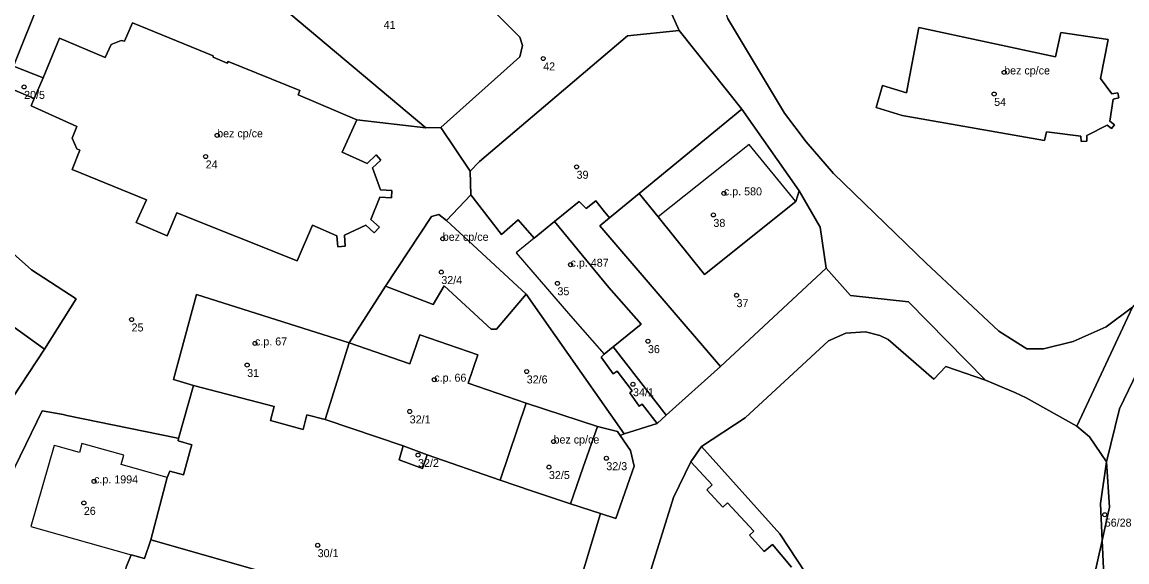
# Model space of a CAD drawing. Extents: x -878211 to -870363, y -1058464 to -1052522.
# Drawn here: x -874529.1 to -874391.1, y -1056054.2 to -1055986.7 of the extents above; entities that cross this region are included whole.
import ezdxf

# ---------------------------------------------------------------- set-up
doc = ezdxf.new("R2010")
doc.units = 0
for name, color, linetype in [('Definiční body', 7, 'Continuous'), ('Polygon budovy', 7, 'Continuous'), ('Polygon parcely', 7, 'Continuous')]:
    doc.layers.add(name, color=color, linetype=linetype)

msp = doc.modelspace()

# ---------------------------------------------------------------- linework, layer by layer
at = {"layer": 'Definiční body'}
for centre in [(-874464.02, -1055991.24994), (-874406.42, -1055992.98994), (-874528.88, -1055994.80994), (-874407.67, -1055995.68994), (-874504.76, -1056000.85994), (-874506.2, -1056003.50994), (-874459.85, -1056004.79994), (-874441.44, -1056008.11994), (-874442.75, -1056010.81994), (-874476.57, -1056013.79994), (-874460.6, -1056017.03994), (-874476.75, -1056017.96994), (-874462.24, -1056019.36994), (-874439.86, -1056020.85994), (-874515.45, -1056023.89994), (-874500.03, -1056026.88994), (-874450.93, -1056026.60994), (-874501.01, -1056029.58994), (-874466.08, -1056030.39994), (-874477.63, -1056031.41994), (-874452.8, -1056031.99994), (-874480.7, -1056035.39994), (-874462.73, -1056039.15994), (-874479.66, -1056040.84994), (-874463.3, -1056042.35994), (-874456.13, -1056041.24994), (-874520.14, -1056044.13994), (-874521.42, -1056046.83994), (-874393.85, -1056048.30994), (-874492.2, -1056052.12994)]:
    msp.add_circle(centre, 0.25, dxfattribs=at)
at = {"layer": 'Polygon budovy'}
for points in [[(-874484.29, -1056003.96), (-874484.9, -1056003.31), (-874486, -1056004.37), (-874489.15, -1056002.96), (-874487.31, -1055998.92), (-874494.62, -1055995.77), (-874494.41, -1055995.26), (-874503.4, -1055991.61), (-874503.51, -1055991.84), (-874505.27, -1055991.1), (-874505.24, -1055990.92), (-874515.32, -1055986.77), (-874516.34, -1055989.08), (-874516.75, -1055988.98), (-874518.02, -1055989.48), (-874518.76, -1055991.12), (-874524.44, -1055988.72), (-874526.52, -1055993.65), (-874527.62, -1055996.25), (-874528.01, -1055997.17), (-874522.28, -1055999.75), (-874522.88, -1056001.2), (-874522.31, -1056002.55), (-874521.94, -1056002.72), (-874522.87, -1056005.11), (-874513.57, -1056008.91), (-874514.9, -1056011.77), (-874510.99, -1056013.44), (-874509.78, -1056010.55), (-874494.78, -1056016.56), (-874492.86, -1056012.11), (-874489.79, -1056013.44), (-874489.67, -1056014.82), (-874488.76, -1056014.73), (-874488.85, -1056013.33), (-874486.18, -1056012.08), (-874485.13, -1056013.04), (-874484.48, -1056012.35), (-874485.54, -1056011.38), (-874484.42, -1056008.6), (-874482.98, -1056008.66), (-874482.95, -1056007.75), (-874484.37, -1056007.67), (-874485.33, -1056004.93)], [(-874422.4, -1055997.36), (-874419.18, -1055998.38), (-874401.36, -1056001.51), (-874401.13, -1056000.4), (-874396.82, -1056000.98), (-874396.78, -1056001.61), (-874396.07, -1056001.57), (-874396.07, -1056000.88), (-874393.56, -1055999.59), (-874393, -1056000), (-874392.63, -1055999.53), (-874393.2, -1055999.08), (-874392.78, -1055996.35), (-874392.1, -1055996.17), (-874392.22, -1055995.56), (-874392.96, -1055995.66), (-874394.39, -1055993.73), (-874393.44, -1055988.86), (-874399.34, -1055987.98), (-874399.99, -1055991.03), (-874417.1, -1055987.36), (-874418.64, -1055995.56), (-874421.64, -1055994.62)], [(-874449.65, -1056011.07), (-874443.86, -1056018.28), (-874432.46, -1056009.13), (-874438.29, -1056001.99)], [(-874477.05, -1056010.76), (-874477.96, -1056011), (-874483.73, -1056019.74), (-874477.75, -1056022.03), (-874476.38, -1056019.68), (-874470.51, -1056025.12), (-874469.86, -1056025.12), (-874466.13, -1056020.73), (-874476.11, -1056011.53)], [(-874467.38, -1056015.54), (-874460.61, -1056023.43), (-874456.41, -1056028.24), (-874455.26, -1056027.31), (-874451.76, -1056024.49), (-874455.83, -1056019.87), (-874462.61, -1056011.63), (-874465.14, -1056013.73)], [(-874544.58, -1056018.73), (-874547.06, -1056022.48), (-874530.32, -1056033.69), (-874526.35, -1056027.59), (-874537.35, -1056019.67), (-874539.09, -1056022.32)], [(-874510.22, -1056031.38), (-874507.72, -1056032.13), (-874497.63, -1056034.76), (-874498.09, -1056036.54), (-874494.03, -1056037.64), (-874493.56, -1056035.82), (-874491.28, -1056036.41), (-874488.27, -1056026.79), (-874507.36, -1056020.77)], [(-874488.27, -1056026.79), (-874491.28, -1056036.41), (-874481.5, -1056039.69), (-874478.5, -1056040.83), (-874469.4, -1056043.97), (-874466.16, -1056034.34), (-874473.39, -1056031.85), (-874472.2, -1056028.3), (-874479.43, -1056025.82), (-874480.68, -1056029.42)], [(-874466.16, -1056034.34), (-874469.4, -1056043.97), (-874465.34, -1056045.35), (-874460.6, -1056046.95), (-874459.04, -1056042.36), (-874457.22, -1056037.26)], [(-874521.98, -1056040.53), (-874524.64, -1056039.78), (-874525.12, -1056039.64), (-874528.03, -1056049.77), (-874515.49, -1056053.31), (-874513.85, -1056053.77), (-874513.05, -1056051.44), (-874510.99, -1056043.65), (-874511.28, -1056043.56), (-874516.76, -1056042.01), (-874516.43, -1056040.86), (-874521.66, -1056039.39)]]:
    msp.add_lwpolyline(points, close=True, dxfattribs=at)
at = {"layer": 'Polygon parcely'}
for points in [[(-874377.63, -1055934.62), (-874400.71, -1055953.67), (-874416.98, -1055966.98), (-874422.06, -1055971.32), (-874428.71, -1055976.58), (-874432.83, -1055978.62), (-874438.13, -1055980.58), (-874441.14, -1055982.55), (-874441.38, -1055982.9), (-874441.58, -1055984.44), (-874441, -1055986.2), (-874433.88, -1055998.1), (-874431.15, -1056001.67), (-874427.76, -1056005.61), (-874416.18, -1056016.84), (-874407.07, -1056025.34), (-874403.58, -1056027.55), (-874401.49, -1056027.57), (-874397.8, -1056026.63), (-874393.67, -1056024.83), (-874390.37, -1056022.33)], [(-874484.77, -1055970.83), (-874466.92, -1055988.58), (-874466.6, -1055989.61), (-874466.93, -1055991.04), (-874476.79, -1055999.88), (-874473.15, -1056005.35), (-874472, -1056004.15), (-874453.47, -1055988.42), (-874447.03, -1055987.74), (-874451.64, -1055977.41)], [(-874451.64, -1055977.41), (-874447.03, -1055987.74), (-874439.18, -1055997.57), (-874432.03, -1056007.81), (-874429.43, -1056012.35), (-874428.68, -1056017.48), (-874425.61, -1056020.91), (-874418.37, -1056021.67), (-874408.75, -1056031.47), (-874405.07, -1056033.02), (-874403.66, -1056033.67), (-874397.32, -1056037.23), (-874390.37, -1056022.33), (-874393.67, -1056024.83), (-874397.8, -1056026.63), (-874401.49, -1056027.57), (-874403.58, -1056027.55), (-874407.07, -1056025.34), (-874416.18, -1056016.84), (-874427.76, -1056005.61), (-874431.15, -1056001.67), (-874433.88, -1055998.1), (-874441, -1055986.2)], [(-874526.75, -1055983.55), (-874530.19, -1055992.22), (-874526.52, -1055993.65), (-874524.44, -1055988.72), (-874518.76, -1055991.12), (-874518.02, -1055989.48), (-874516.75, -1055988.98), (-874516.34, -1055989.08), (-874515.32, -1055986.77), (-874505.24, -1055990.92), (-874505.27, -1055991.1), (-874503.51, -1055991.84), (-874503.4, -1055991.61), (-874494.41, -1055995.26), (-874494.62, -1055995.77), (-874487.31, -1055998.92), (-874478.67, -1055999.92), (-874501.27, -1055980.89)], [(-874534.86, -1056052.24), (-874526.63, -1056035.33), (-874524.01, -1056035.79), (-874523.53, -1056035.89), (-874509.9, -1056038.69), (-874509.59, -1056038.77), (-874507.72, -1056032.13), (-874510.22, -1056031.38), (-874507.36, -1056020.77), (-874488.27, -1056026.79), (-874483.73, -1056019.74), (-874477.96, -1056011), (-874477.05, -1056010.76), (-874476.11, -1056011.53), (-874473.05, -1056008.29), (-874473.15, -1056005.35), (-874476.79, -1055999.88), (-874478.67, -1055999.92), (-874487.31, -1055998.92), (-874489.15, -1056002.96), (-874486, -1056004.37), (-874484.9, -1056003.31), (-874484.29, -1056003.96), (-874485.33, -1056004.93), (-874484.37, -1056007.67), (-874482.95, -1056007.75), (-874482.98, -1056008.66), (-874484.42, -1056008.6), (-874485.54, -1056011.38), (-874484.48, -1056012.35), (-874485.13, -1056013.04), (-874486.18, -1056012.08), (-874488.85, -1056013.33), (-874488.76, -1056014.73), (-874489.67, -1056014.82), (-874489.79, -1056013.44), (-874492.86, -1056012.11), (-874494.78, -1056016.56), (-874509.78, -1056010.55), (-874510.99, -1056013.44), (-874514.9, -1056011.77), (-874513.57, -1056008.91), (-874522.87, -1056005.11), (-874521.94, -1056002.72), (-874522.31, -1056002.55), (-874522.88, -1056001.2), (-874522.28, -1055999.75), (-874528.01, -1055997.17), (-874527.62, -1055996.25), (-874531.18, -1055994.73)], [(-874533.65, -1056012.64), (-874527.95, -1056017.69), (-874522.37, -1056021.31), (-874526.35, -1056027.59), (-874530.32, -1056033.69)], [(-874451.58, -1056058.47), (-874447.75, -1056046.17), (-874445.59, -1056041.7), (-874444.25, -1056039.78), (-874438.8, -1056036.18), (-874428.37, -1056026.55), (-874426.21, -1056025.62), (-874423.74, -1056025.43), (-874421.96, -1056025.89), (-874420.92, -1056026.4), (-874415.22, -1056031.36), (-874413.71, -1056029.76), (-874408.75, -1056031.47), (-874418.37, -1056021.67), (-874425.61, -1056020.91), (-874428.68, -1056017.48), (-874441.85, -1056029.76), (-874448.64, -1056035.85), (-874449.79, -1056036.89), (-874453.92, -1056038.19), (-874454.39, -1056038.4), (-874453.11, -1056040.27), (-874452.66, -1056042.24), (-874454.94, -1056048.79), (-874456.84, -1056048.17), (-874461.69, -1056064.23)], [(-874384.82, -1056020.08), (-874392.02, -1056035.06), (-874393.63, -1056041.68), (-874393.26, -1056047.37), (-874394.17, -1056051.53), (-874392.14, -1056094.68), (-874396.28, -1056140.91), (-874395.1, -1056147.53), (-874394.12, -1056152.4), (-874392.13, -1056162.21), (-874392.01, -1056162.82), (-874387.63, -1056130.86)], [(-874395.32, -1056056.75), (-874394.17, -1056051.53), (-874394.39, -1056046.9), (-874393.63, -1056041.68), (-874395.77, -1056038.57), (-874397.32, -1056037.23), (-874403.66, -1056033.67), (-874405.07, -1056033.02), (-874408.75, -1056031.47), (-874413.71, -1056029.76), (-874415.22, -1056031.36), (-874420.92, -1056026.4), (-874421.96, -1056025.89), (-874423.74, -1056025.43), (-874426.21, -1056025.62), (-874428.37, -1056026.55), (-874438.8, -1056036.18), (-874444.25, -1056039.78), (-874434.47, -1056050.69), (-874431.23, -1056055.56)], [(-874461.69, -1056064.23), (-874456.84, -1056048.17), (-874460.6, -1056046.95), (-874465.34, -1056045.35), (-874469.4, -1056043.97), (-874478.5, -1056040.83), (-874479.12, -1056042.52), (-874482.02, -1056041.46), (-874481.5, -1056039.69), (-874491.28, -1056036.41), (-874493.56, -1056035.82), (-874494.03, -1056037.64), (-874498.09, -1056036.54), (-874497.63, -1056034.76), (-874507.72, -1056032.13), (-874509.59, -1056038.77), (-874509.62, -1056039.07), (-874507.92, -1056039.55), (-874508.08, -1056040.13), (-874508.97, -1056043.33), (-874510.67, -1056042.85), (-874510.99, -1056043.65), (-874513.05, -1056051.44), (-874479.19, -1056061.12)], [(-874516.11, -1056054.86), (-874515.49, -1056053.31), (-874513.85, -1056053.77), (-874513.05, -1056051.44), (-874510.99, -1056043.65), (-874510.67, -1056042.85), (-874508.97, -1056043.33), (-874508.08, -1056040.13), (-874507.92, -1056039.55), (-874509.62, -1056039.07), (-874509.59, -1056038.77), (-874509.9, -1056038.69), (-874523.53, -1056035.89), (-874524.01, -1056035.79), (-874526.63, -1056035.33), (-874534.86, -1056052.24)], [(-874431.23, -1056055.56), (-874434.47, -1056050.69), (-874444.25, -1056039.78), (-874445.59, -1056041.7), (-874442.92, -1056044.58), (-874443.59, -1056045.2), (-874441.59, -1056047.35), (-874441, -1056046.81), (-874437.71, -1056050.36), (-874438.24, -1056050.85), (-874436.39, -1056052.92), (-874435.35, -1056052.05), (-874432.99, -1056054.88)], [(-874432.99, -1056054.88), (-874435.35, -1056052.05), (-874436.39, -1056052.92), (-874438.24, -1056050.85), (-874437.71, -1056050.36), (-874441, -1056046.81), (-874441.59, -1056047.35), (-874443.59, -1056045.2), (-874442.92, -1056044.58), (-874445.59, -1056041.7), (-874447.75, -1056046.17), (-874451.58, -1056058.47)]]:
    msp.add_lwpolyline(points, dxfattribs=at)
for points in [[(-874381.42, -1056003.91), (-874384.72, -1056012.06), (-874387.84, -1056019.23), (-874390.37, -1056022.33), (-874397.32, -1056037.23), (-874395.77, -1056038.57), (-874393.63, -1056041.68), (-874392.02, -1056035.06), (-874384.82, -1056020.08), (-874375.58, -1055993.4), (-874373.95, -1055986.89), (-874372.76, -1055980.72), (-874372.03, -1055975.78), (-874370.4, -1055960.17), (-874370.31, -1055955.71), (-874371.8, -1055954.76), (-874373.47, -1055966.38), (-874374.97, -1055975.1), (-874377.05, -1055987.07), (-874378.82, -1055996.17)], [(-874531.94, -1055975.34), (-874536.45, -1055974.73), (-874542.67, -1055971.7), (-874545.31, -1055970.29), (-874545.8, -1055969.51), (-874548.01, -1055968.27), (-874558.51, -1055962.13), (-874564.97, -1055974.19), (-874554.22, -1055979.9), (-874554.05, -1055979.64), (-874548.35, -1055982.26), (-874535.23, -1055988.02), (-874536.92, -1055992.3), (-874531.18, -1055994.73), (-874530.19, -1055992.22), (-874526.75, -1055983.55), (-874532.84, -1055981.03), (-874531.31, -1055977.13), (-874525.33, -1055979.63), (-874525.45, -1055979.95), (-874519.76, -1055982.41), (-874518.32, -1055983.03), (-874517.63, -1055979.78)], [(-874486.49, -1055970.81), (-874487.58, -1055971.06), (-874500.28, -1055976.21), (-874501.67, -1055977.03), (-874502.28, -1055977.44), (-874503.54, -1055979.36), (-874501.27, -1055980.89), (-874478.67, -1055999.92), (-874476.79, -1055999.88), (-874466.93, -1055991.04), (-874466.6, -1055989.61), (-874466.92, -1055988.58), (-874484.77, -1055970.83)], [(-874527.62, -1055996.25), (-874528.01, -1055997.17), (-874522.28, -1055999.75), (-874522.88, -1056001.2), (-874522.31, -1056002.55), (-874521.94, -1056002.72), (-874522.87, -1056005.11), (-874513.57, -1056008.91), (-874514.9, -1056011.77), (-874510.99, -1056013.44), (-874509.78, -1056010.55), (-874494.78, -1056016.56), (-874492.86, -1056012.11), (-874489.79, -1056013.44), (-874489.67, -1056014.82), (-874488.76, -1056014.73), (-874488.85, -1056013.33), (-874486.18, -1056012.08), (-874485.13, -1056013.04), (-874484.48, -1056012.35), (-874485.54, -1056011.38), (-874484.42, -1056008.6), (-874482.98, -1056008.66), (-874482.95, -1056007.75), (-874484.37, -1056007.67), (-874485.33, -1056004.93), (-874484.29, -1056003.96), (-874484.9, -1056003.31), (-874486, -1056004.37), (-874489.15, -1056002.96), (-874487.31, -1055998.92), (-874494.62, -1055995.77), (-874494.41, -1055995.26), (-874503.4, -1055991.61), (-874503.51, -1055991.84), (-874505.27, -1055991.1), (-874505.24, -1055990.92), (-874515.32, -1055986.77), (-874516.34, -1055989.08), (-874516.75, -1055988.98), (-874518.02, -1055989.48), (-874518.76, -1055991.12), (-874524.44, -1055988.72), (-874526.52, -1055993.65)], [(-874472, -1056004.15), (-874473.15, -1056005.35), (-874473.05, -1056008.29), (-874469.21, -1056013.24), (-874467.16, -1056011.44), (-874465.14, -1056013.73), (-874462.61, -1056011.63), (-874459.52, -1056009.12), (-874458.63, -1056009.99), (-874457.43, -1056009.07), (-874456.52, -1056010.22), (-874455.75, -1056011.18), (-874452.02, -1056008.12), (-874439.18, -1055997.57), (-874447.03, -1055987.74), (-874453.47, -1055988.42)], [(-874401.13, -1056000.4), (-874396.82, -1056000.98), (-874396.78, -1056001.61), (-874396.07, -1056001.57), (-874396.07, -1056000.88), (-874393.56, -1055999.59), (-874393, -1056000), (-874392.63, -1055999.53), (-874393.2, -1055999.08), (-874392.78, -1055996.35), (-874392.1, -1055996.17), (-874392.22, -1055995.56), (-874392.96, -1055995.66), (-874394.39, -1055993.73), (-874393.44, -1055988.86), (-874399.34, -1055987.98), (-874399.99, -1055991.03), (-874417.1, -1055987.36), (-874418.64, -1055995.56), (-874421.64, -1055994.62), (-874422.4, -1055997.36), (-874419.18, -1055998.38), (-874401.36, -1056001.51)], [(-874401.13, -1056000.4), (-874401.36, -1056001.51), (-874419.18, -1055998.38), (-874422.4, -1055997.36), (-874421.64, -1055994.62), (-874418.64, -1055995.56), (-874417.1, -1055987.36), (-874399.99, -1055991.03), (-874399.34, -1055987.98), (-874393.44, -1055988.86), (-874394.39, -1055993.73), (-874392.96, -1055995.66), (-874392.22, -1055995.56), (-874392.1, -1055996.17), (-874392.78, -1055996.35), (-874393.2, -1055999.08), (-874392.63, -1055999.53), (-874393, -1056000), (-874393.56, -1055999.59), (-874396.07, -1056000.88), (-874396.07, -1056001.57), (-874396.78, -1056001.61), (-874396.82, -1056000.98)], [(-874526.52, -1055993.65), (-874530.19, -1055992.22), (-874531.18, -1055994.73), (-874527.62, -1055996.25)], [(-874439.18, -1055997.57), (-874452.02, -1056008.12), (-874449.65, -1056011.07), (-874443.86, -1056018.28), (-874432.46, -1056009.13), (-874432.03, -1056007.81)], [(-874535.12, -1056011.69), (-874542.68, -1056006.73), (-874544.39, -1056004.44), (-874549.89, -1056012.05), (-874542.96, -1056016.22), (-874542.79, -1056015.95), (-874537.35, -1056019.67), (-874526.35, -1056027.59), (-874522.37, -1056021.31), (-874527.95, -1056017.69), (-874533.65, -1056012.64)], [(-874453.92, -1056038.19), (-874449.79, -1056036.89), (-874451.64, -1056034.47), (-874452.02, -1056034.72), (-874453.2, -1056033.07), (-874452.91, -1056032.82), (-874454.79, -1056030.36), (-874455.28, -1056030.7), (-874456.79, -1056028.59), (-874456.41, -1056028.24), (-874455.26, -1056027.31), (-874451.76, -1056024.49), (-874455.83, -1056019.87), (-874462.61, -1056011.63), (-874465.14, -1056013.73), (-874467.16, -1056011.44), (-874469.21, -1056013.24), (-874473.05, -1056008.29), (-874476.11, -1056011.53), (-874466.13, -1056020.73)], [(-874452.02, -1056008.12), (-874455.75, -1056011.18), (-874456.95, -1056012.16), (-874441.85, -1056029.76), (-874428.68, -1056017.48), (-874429.43, -1056012.35), (-874432.03, -1056007.81), (-874432.46, -1056009.13), (-874443.86, -1056018.28), (-874449.65, -1056011.07)], [(-874459.52, -1056009.12), (-874462.61, -1056011.63), (-874455.83, -1056019.87), (-874451.76, -1056024.49), (-874455.26, -1056027.31), (-874448.64, -1056035.85), (-874441.85, -1056029.76), (-874456.95, -1056012.16), (-874455.75, -1056011.18), (-874456.52, -1056010.22), (-874457.43, -1056009.07), (-874458.63, -1056009.99)], [(-874466.13, -1056020.73), (-874476.11, -1056011.53), (-874477.05, -1056010.76), (-874477.96, -1056011), (-874483.73, -1056019.74), (-874477.75, -1056022.03), (-874476.38, -1056019.68), (-874470.51, -1056025.12), (-874469.86, -1056025.12)], [(-874542.79, -1056015.95), (-874542.96, -1056016.22), (-874549.89, -1056012.05), (-874553.75, -1056017.38), (-874550.74, -1056019.59), (-874547.06, -1056022.48), (-874530.32, -1056033.69), (-874526.35, -1056027.59), (-874537.35, -1056019.67)], [(-874483.73, -1056019.74), (-874488.27, -1056026.79), (-874480.68, -1056029.42), (-874479.43, -1056025.82), (-874472.2, -1056028.3), (-874473.39, -1056031.85), (-874466.16, -1056034.34), (-874457.22, -1056037.26), (-874454.72, -1056037.89), (-874454.39, -1056038.4), (-874453.92, -1056038.19), (-874466.13, -1056020.73), (-874469.86, -1056025.12), (-874470.51, -1056025.12), (-874476.38, -1056019.68), (-874477.75, -1056022.03)], [(-874491.28, -1056036.41), (-874488.27, -1056026.79), (-874507.36, -1056020.77), (-874510.22, -1056031.38), (-874507.72, -1056032.13), (-874497.63, -1056034.76), (-874498.09, -1056036.54), (-874494.03, -1056037.64), (-874493.56, -1056035.82)], [(-874466.16, -1056034.34), (-874473.39, -1056031.85), (-874472.2, -1056028.3), (-874479.43, -1056025.82), (-874480.68, -1056029.42), (-874488.27, -1056026.79), (-874491.28, -1056036.41), (-874481.5, -1056039.69), (-874478.5, -1056040.83), (-874469.4, -1056043.97)], [(-874452.91, -1056032.82), (-874453.2, -1056033.07), (-874452.02, -1056034.72), (-874451.64, -1056034.47), (-874449.79, -1056036.89), (-874448.64, -1056035.85), (-874455.26, -1056027.31), (-874456.41, -1056028.24), (-874456.79, -1056028.59), (-874455.28, -1056030.7), (-874454.79, -1056030.36)], [(-874457.22, -1056037.26), (-874466.16, -1056034.34), (-874469.4, -1056043.97), (-874465.34, -1056045.35), (-874460.6, -1056046.95), (-874459.04, -1056042.36)], [(-874460.6, -1056046.95), (-874456.84, -1056048.17), (-874454.94, -1056048.79), (-874452.66, -1056042.24), (-874453.11, -1056040.27), (-874454.39, -1056038.4), (-874454.72, -1056037.89), (-874457.22, -1056037.26), (-874459.04, -1056042.36)], [(-874481.5, -1056039.69), (-874482.02, -1056041.46), (-874479.12, -1056042.52), (-874478.5, -1056040.83)], [(-874393.26, -1056047.37), (-874393.63, -1056041.68), (-874394.39, -1056046.9), (-874394.17, -1056051.53)], [(-874503.58, -1056083.48), (-874486.92, -1056084.27), (-874481.92, -1056084.46), (-874474.4, -1056084.72), (-874470.56, -1056084.92), (-874469.53, -1056081.13), (-874466.41, -1056069.93), (-874465.16, -1056065.79), (-874464.97, -1056065.12), (-874479.19, -1056061.12), (-874513.05, -1056051.44), (-874513.85, -1056053.77), (-874515.49, -1056053.31), (-874516.11, -1056054.86), (-874516.29, -1056055.31), (-874498.64, -1056060.37), (-874498.56, -1056059.84), (-874497.16, -1056060.25), (-874500.84, -1056069.44), (-874502.22, -1056074.33), (-874504.26, -1056082.79), (-874504.62, -1056084.3), (-874503.78, -1056084.33)], [(-874396.28, -1056140.91), (-874392.14, -1056094.68), (-874394.17, -1056051.53), (-874395.32, -1056056.75), (-874397.66, -1056070.53), (-874399.08, -1056085.07), (-874399.56, -1056095.9), (-874399.52, -1056108.15), (-874398.74, -1056122.22), (-874398.21, -1056126.97), (-874397.3, -1056135.23)]]:
    msp.add_lwpolyline(points, close=True, dxfattribs=at)

# ---------------------------------------------------------------- texts
at = {"layer": 'Definiční body'}
for s, p in [('41', (-874483.96, -1055987.549)), ('42', (-874464.02, -1055992.739)), ('bez cp/ce', (-874406.42, -1055993.24)), ('20/5', (-874528.88, -1055996.299)), ('54', (-874407.67, -1055997.179)), ('bez cp/ce', (-874504.76, -1056001.11)), ('24', (-874506.2, -1056004.999)), ('39', (-874459.85, -1056006.289)), ('c.p. 580', (-874441.44, -1056008.37)), ('38', (-874442.75, -1056012.309)), ('bez cp/ce', (-874476.57, -1056014.05)), ('c.p. 487', (-874460.6, -1056017.29)), ('32/4', (-874476.75, -1056019.459)), ('35', (-874462.24, -1056020.859)), ('37', (-874439.86, -1056022.349)), ('25', (-874515.45, -1056025.389)), ('c.p. 67', (-874500.03, -1056027.139)), ('36', (-874450.93, -1056028.099)), ('31', (-874501.01, -1056031.079)), ('c.p. 66', (-874477.63, -1056031.669)), ('32/6', (-874466.08, -1056031.889)), ('34/1', (-874452.8, -1056033.489)), ('32/1', (-874480.7, -1056036.889)), ('bez cp/ce', (-874462.73, -1056039.409)), ('32/2', (-874479.66, -1056042.339)), ('32/3', (-874456.13, -1056042.739)), ('c.p. 1994', (-874520.14, -1056044.389)), ('32/5', (-874463.3, -1056043.849)), ('26', (-874521.42, -1056048.329)), ('56/28', (-874393.85, -1056049.799)), ('30/1', (-874492.2, -1056053.619))]:
    msp.add_text(s, height=0.999996, dxfattribs=at).set_placement(p)

doc.saveas('drawing.dxf')
